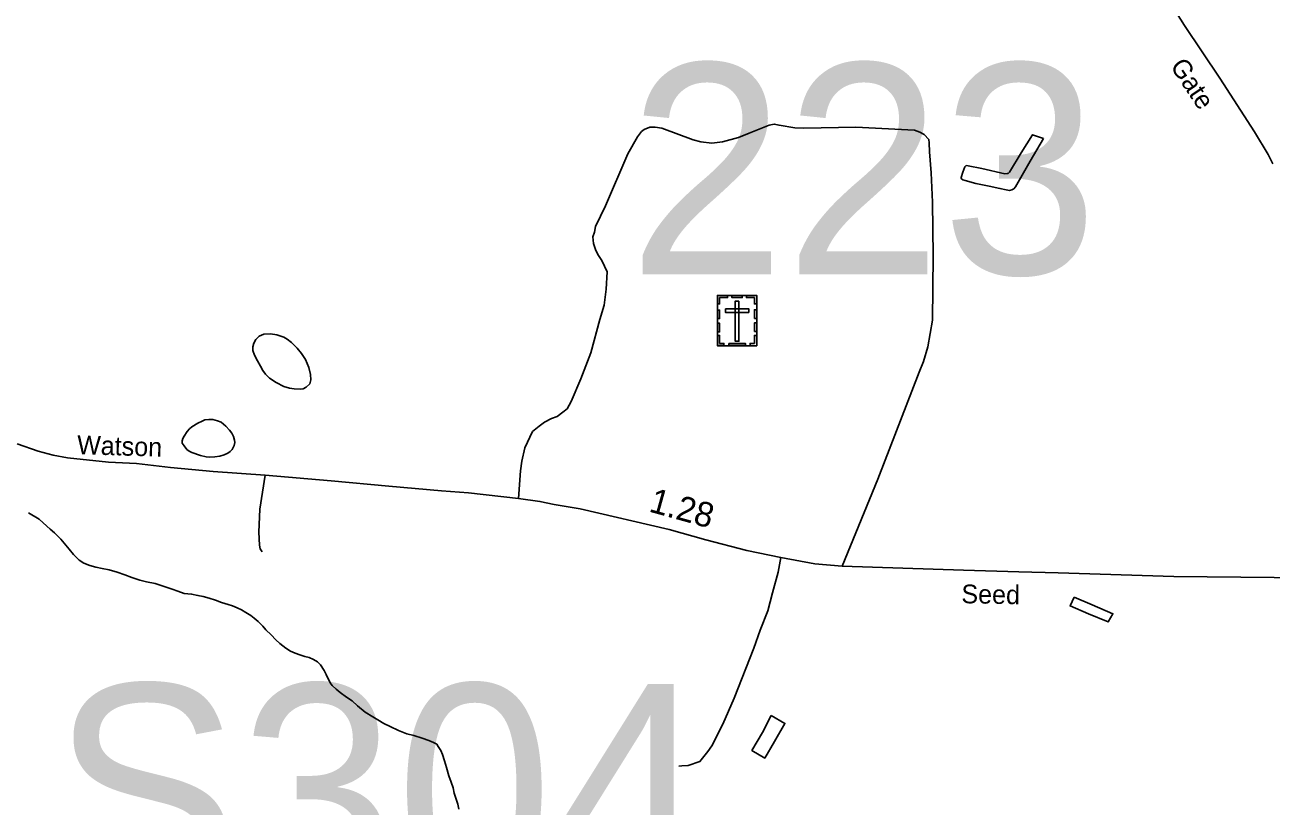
# Model space of a CAD drawing. Extents: x 2220236 to 2384410, y 720751 to 894131.
# Drawn here: x 2340319 to 2346630, y 847261 to 851214 of the extents above; entities that cross this region are included whole.
import ezdxf

# ---------------------------------------------------------------- set-up
doc = ezdxf.new("R2010")
doc.units = 0
for name, color, linetype in [('Exist Cultural Cemetery CELL', 7, 'Continuous'), ('Exist Hydrographic Misc Water Feature', 7, 'Continuous'), ('Exist Hydrographic Pond Under 1500 Sq Ft', 7, 'Continuous'), ('Exist Road Non-System Type 51', 7, 'Continuous'), ('Exist Road Primary Interstate Structure Ovrhead Sign Number Label', 7, 'Continuous'), ('Exist Road Secondary Mileage Hundredths English Label', 7, 'Continuous'), ('Exist Road Secondary Structure Standard Bridge Number Label', 7, 'Continuous'), ('Exist Road Secondary Type 51 Attributed', 7, 'Continuous'), ('Exist Road Secondary Type 51 Label', 7, 'Continuous')]:
    doc.layers.add(name, color=color, linetype=linetype)

msp = doc.modelspace()

# ---------------------------------------------------------------- linework, layer by layer
at = {"layer": 'Exist Cultural Cemetery CELL'}
for points in [[(2343825.8, 849845.5), (2344024.9, 849845.5), (2344024.9, 849590.9), (2343825.8, 849590.9)], [(2343825.8, 849802.2), (2343837.2, 849802.2), (2343837.2, 849834.4), (2343877.7, 849834.4), (2343877.7, 849845.5), (2343825.8, 849845.5)], [(2343899.9, 849845.5), (2343951.7, 849845.5), (2343951.7, 849834.1), (2343899.9, 849834.1)], [(2344025, 849802.2), (2344013.6, 849802.2), (2344013.6, 849834.4), (2343973.1, 849834.3), (2343973.1, 849845.5), (2344025, 849845.5)], [(2343825.8, 849728.1), (2343825.8, 849771.4), (2343837.2, 849771.4), (2343837.2, 849728.1)], [(2343866.6, 849777.5), (2343866.6, 849758.8), (2343984.4, 849758.8), (2343984.4, 849777.5)], [(2343934.8, 849816.2), (2343916.2, 849816.2), (2343916.2, 849613.4), (2343934.8, 849613.4)], [(2344013.6, 849729.1), (2344013.6, 849772.4), (2344024.9, 849772.4), (2344024.9, 849729.1)], [(2343825.8, 849660.8), (2343825.8, 849704.2), (2343837.2, 849704.2), (2343837.2, 849660.8)], [(2344013.5, 849663.2), (2344013.5, 849706.5), (2344024.9, 849706.5), (2344024.9, 849663.2)], [(2343858.9, 849591), (2343858.9, 849602.4), (2343836.9, 849602.4), (2343836.9, 849642.8), (2343825.8, 849642.8), (2343825.8, 849591)], [(2343991.8, 849590.9), (2343991.8, 849602.4), (2344013.8, 849602.4), (2344013.8, 849642.8), (2344024.9, 849642.8), (2344024.9, 849590.9)], [(2343883.3, 849602.4), (2343968.1, 849602.4), (2343968.1, 849591), (2343883.3, 849591)]]:
    msp.add_lwpolyline(points, close=True, dxfattribs=at)
at = {"layer": 'Exist Hydrographic Misc Water Feature'}
msp.add_lwpolyline([(2340338.3, 848745.3), (2340390.8, 848712.3), (2340411, 848694.1), (2340447.4, 848662.8), (2340469.5, 848643.3), (2340502, 848611.8), (2340518.2, 848591.8), (2340542.7, 848561.7), (2340564.9, 848534), (2340593.3, 848506.3), (2340618.5, 848490.2), (2340647.5, 848479), (2340679.1, 848470.4), (2340709.9, 848463.5), (2340746, 848456.1), (2340786.1, 848444.6), (2340826.1, 848431.4), (2340860.4, 848418.1), (2340900.7, 848404), (2340934.8, 848396.5), (2340978.9, 848386.8), (2341004.8, 848379.7), (2341039.1, 848368), (2341065.1, 848358.2), (2341093.3, 848348.8), (2341126.6, 848337.1), (2341163.5, 848333.7), (2341195.6, 848327.4), (2341221.5, 848321.9), (2341251.7, 848312.6), (2341284, 848302.5), (2341314, 848291.2), (2341348.2, 848281.1), (2341370.8, 848273.9), (2341394.2, 848264.3), (2341416.2, 848254.4), (2341438.5, 848240.5), (2341462.7, 848225.1), (2341481, 848212.7), (2341501, 848195.5), (2341523.3, 848171.8), (2341539.5, 848153.7), (2341565.8, 848127.6), (2341590.2, 848102.3), (2341610.6, 848084.4), (2341640.8, 848061.1), (2341665, 848045.6), (2341687.1, 848035.7), (2341711.1, 848026.2), (2341737.4, 848018.1), (2341759.3, 848012.4), (2341781.3, 848002.8), (2341801.2, 847991.1), (2341815.6, 847975.3), (2341834.1, 847947.5), (2341844.5, 847927.3), (2341864.9, 847885.4), (2341875, 847872.1), (2341895.1, 847852.2), (2341915.5, 847836), (2341947.6, 847812.7), (2341976, 847793.2), (2342004.2, 847769), (2342042.7, 847736.1), (2342081.1, 847712.1), (2342107, 847696.8), (2342137.2, 847679.3), (2342169.7, 847663.2), (2342211.9, 847643.6), (2342253.9, 847626.6), (2342288.1, 847618.8), (2342330.3, 847605.1), (2342364.3, 847593.4), (2342388.6, 847583.6), (2342404.8, 847574.4), (2342412.8, 847562.6), (2342425.1, 847542.4), (2342434.5, 847522.4), (2342443.6, 847490.6), (2342453.9, 847456.6), (2342466.4, 847414.4), (2342477, 847381.4), (2342487.3, 847352.9), (2342493.7, 847326.9), (2342501.9, 847301), (2342512.3, 847271.2), (2342516.7, 847245.1)], dxfattribs=at)
at = {"layer": 'Exist Hydrographic Pond Under 1500 Sq Ft'}
for points in [[(2345477.9, 850639.3), (2345409.4, 850524.3), (2345335, 850395.5), (2345327.2, 850385.3), (2345317.2, 850379.4), (2345305.2, 850376.2), (2345289, 850378.9), (2345256.9, 850386.7), (2345202.9, 850397.7), (2345134.8, 850411.3), (2345080.6, 850426.1), (2345068.7, 850429.9), (2345060.5, 850436.1), (2345060.3, 850441.7), (2345068.4, 850469.3), (2345078.8, 850496), (2345085.8, 850501.8), (2345095.6, 850500.6), (2345165.8, 850487.1), (2345282.1, 850460.6), (2345293.8, 850462.1), (2345298.1, 850462.9), (2345306, 850469.2), (2345365, 850567.4), (2345421.7, 850658.3), (2345477.9, 850639.3)], [(2341511.9, 849487.5), (2341496.7, 849514.1), (2341482.4, 849542.1), (2341473.8, 849566.4), (2341473.8, 849584.4), (2341479.2, 849603.7), (2341489.3, 849622.1), (2341505, 849638.2), (2341528.9, 849649), (2341562.9, 849651.4), (2341595, 849645.2), (2341631.2, 849634.5), (2341647.7, 849624.3), (2341669.5, 849606.5), (2341697.8, 849578.8), (2341720.3, 849551.2), (2341740.6, 849521.5), (2341757, 849481.1), (2341765.3, 849445.3), (2341767.8, 849417.5), (2341762, 849397.6), (2341744.3, 849381.5), (2341728.2, 849373.3), (2341714.2, 849371.1), (2341682.3, 849372.4), (2341658.5, 849376.3), (2341630.3, 849384), (2341592.1, 849403.8), (2341557.7, 849427), (2341537.5, 849446.9), (2341524.9, 849465.1), (2341511.9, 849487.5)], [(2341115.5, 849098.1), (2341115.8, 849108.6), (2341118.9, 849121.2), (2341125.2, 849133.6), (2341140.7, 849156.6), (2341153.6, 849170.2), (2341164.7, 849180.5), (2341194.5, 849198.8), (2341217.7, 849209.6), (2341230.2, 849215), (2341250.8, 849217.5), (2341270.2, 849217.7), (2341294.7, 849211.1), (2341312.4, 849204.6), (2341336.5, 849184.3), (2341356.1, 849162.8), (2341366.9, 849148.4), (2341375.1, 849130.7), (2341381.4, 849112.9), (2341382.3, 849100.8), (2341379.6, 849086.6), (2341368, 849064.8), (2341357.9, 849055.5), (2341346.1, 849046.8), (2341327.7, 849038.5), (2341306.3, 849032), (2341281.8, 849028.4), (2341254.3, 849027.3), (2341236.5, 849029.2), (2341208.4, 849035.3), (2341164.1, 849050.8), (2341151.7, 849057.6), (2341139.8, 849066.3), (2341125.6, 849083.7), (2341115.5, 849098.1)], [(2345631.9, 848318.5), (2345724.4, 848279.6), (2345829, 848234.7), (2345805.5, 848192.7), (2345705, 848233.9), (2345612.4, 848274.4), (2345631.9, 848318.5)], [(2344099, 847720.1), (2344167.6, 847679.3), (2344114.6, 847588.5), (2344065.5, 847503.8), (2344001.2, 847542.8), (2344054, 847633.6), (2344099, 847720.1)]]:
    msp.add_lwpolyline(points, dxfattribs=at)
at = {"layer": 'Exist Road Non-System Type 51'}
for points in [[(2344457, 848474.9), (2344637.7, 848914.9), (2344847.2, 849457.3), (2344870.4, 849511.5), (2344891.6, 849585.8), (2344915.9, 849720), (2344918, 850046.1), (2344914.6, 850317.9), (2344909, 850465.7), (2344899.7, 850571.6), (2344899.2, 850617.6), (2344896.9, 850633.5), (2344872.7, 850659.3), (2344850.6, 850671), (2344824.4, 850680.7), (2344526.4, 850697.2), (2344264.5, 850691.9), (2344218.4, 850693.4), (2344138.4, 850706.5), (2344114.2, 850712.1), (2344088.4, 850705.9), (2343986.8, 850666.7), (2343933.1, 850643.9), (2343851.5, 850623), (2343797.5, 850616.4), (2343741.5, 850621.7), (2343703.4, 850633.3), (2343544.8, 850691.3), (2343510.7, 850696.9), (2343484.7, 850696.6), (2343454.8, 850684.2), (2343441, 850674), (2343421.3, 850647.8), (2343372.2, 850561.3), (2343259.5, 850298), (2343208.8, 850193.5), (2343203.1, 850165.5), (2343195.5, 850141.3), (2343197.9, 850107.4), (2343208.1, 850077.4), (2343220.6, 850051.7), (2343240.8, 850021.9), (2343267.6, 849964.2), (2343262.6, 849876.2), (2343253.4, 849796.1), (2343230.4, 849723.8), (2343184.4, 849555.4), (2343134, 849422.7), (2343085.5, 849308.3), (2343066, 849272), (2343044.1, 849253.7), (2343014.3, 849233.3), (2342986.5, 849223.2), (2342950.7, 849204.7), (2342922.9, 849184.4), (2342889.2, 849156), (2342850.4, 849073.5), (2342835.1, 849007.3), (2342829.7, 848957.2), (2342819.4, 848817.2)], [(2341536.4, 848935.8), (2341508.5, 848763.6), (2341503.8, 848647.5), (2341506.7, 848581.6), (2341510.8, 848563.6), (2341521.1, 848547.8)], [(2344146.6, 848519.3), (2344133.5, 848445.1), (2344104.7, 848340.7), (2344081.9, 848248.5), (2344043, 848152.1), (2344010.2, 848059.7), (2343911.3, 847806.5), (2343852.8, 847675.9), (2343798.1, 847565.4), (2343778.4, 847537.2), (2343737.1, 847486.7), (2343677.5, 847465.8), (2343645.5, 847465.5), (2343631.4, 847463.3)]]:
    msp.add_lwpolyline(points, dxfattribs=at)
at = {"layer": 'Exist Road Secondary Type 51 Attributed'}
for points in [[(2346073.4, 851399.5), (2346191.6, 851211.1), (2346370.3, 850944), (2346545.8, 850672.7), (2346615.2, 850559.1), (2346637.9, 850510.6)], [(2340280.1, 849094), (2340385.7, 849057.1), (2340462.8, 849037), (2340534.9, 849023.6), (2340741.8, 849002.1), (2340884, 848993.9), (2341056, 848974), (2341272.3, 848954.6), (2341536.4, 848935.8), (2341870.7, 848907.8), (2342162.8, 848879.4), (2342429.1, 848856.4), (2342565.1, 848846.2), (2342819.4, 848817.2), (2342927.5, 848802.6), (2342999.8, 848787.3), (2343131.9, 848764.9), (2343581, 848660.4), (2343767.6, 848608.6), (2343974.3, 848555), (2344146.6, 848519.3), (2344319, 848487.3), (2344457, 848474.9), (2345073.1, 848454.3), (2345353.2, 848445.7), (2345551, 848442), (2346137.1, 848423.2), (2346984.1, 848413.8)]]:
    msp.add_lwpolyline(points, dxfattribs=at)

# ---------------------------------------------------------------- texts
at = {"layer": 'Exist Road Primary Interstate Structure Ovrhead Sign Number Label'}
msp.add_text('S304', height=1066.27, dxfattribs=at).set_placement((2340454.7, 846812.3))
at = {"layer": 'Exist Road Secondary Mileage Hundredths English Label'}
msp.add_text('1.28', height=125, rotation=344.48514, dxfattribs=at).set_placement((2343474.2, 848752.7))
at = {"layer": 'Exist Road Secondary Structure Standard Bridge Number Label'}
msp.add_text('223', height=1066.27, dxfattribs=at).set_placement((2343375.6, 849952.7))
at = {"layer": 'Exist Road Secondary Type 51 Label'}
for s, rotation, p in [('Gate', 303.64807, (2346116, 851005.6)), ('Watson', 358.24158, (2340582.4, 849042.3)), ('Seed', 358.97827, (2345060.9, 848287.8))]:
    msp.add_text(s, height=95, rotation=rotation, dxfattribs=at).set_placement(p)

doc.saveas('drawing.dxf')
